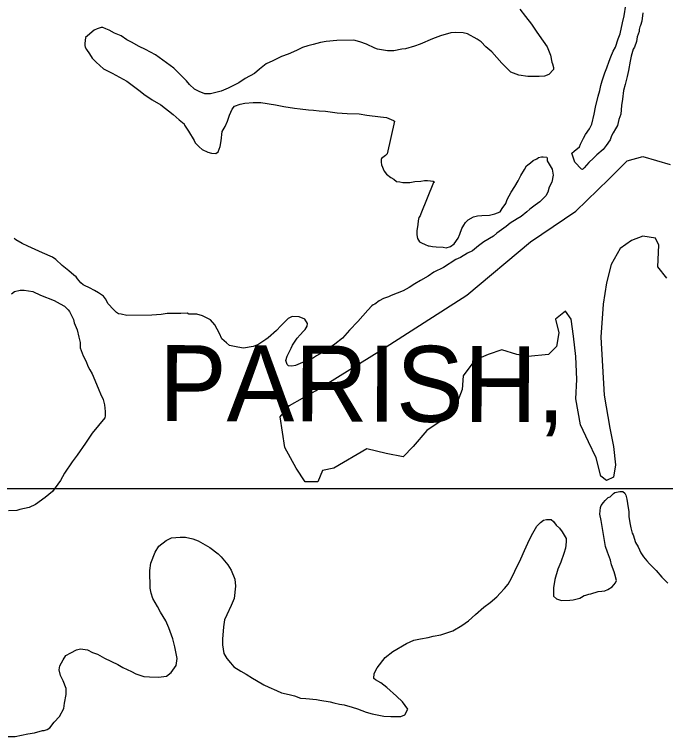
# Model space of a CAD drawing. Extents: x 3250478 to 3288318, y 788638 to 816472.
# Drawn here: x 3283499 to 3285214, y 805484 to 807386 of the extents above; entities that cross this region are included whole.
import ezdxf

# ---------------------------------------------------------------- set-up
doc = ezdxf.new("R2010")
doc.units = 0
for name, color, linetype in [('V-GRID-MAJR', 7, 'Continuous'), ('V-SITE-VEGE', 7, 'Continuous'), ('V-TOPO-GNAM-IDEN', 7, 'Continuous')]:
    doc.layers.add(name, color=color, linetype=linetype)

msp = doc.modelspace()

# ---------------------------------------------------------------- linework, layer by layer
at = {"layer": 'V-GRID-MAJR'}
msp.add_spline([(3254645.228, 806146.921), (3259882.848, 806143.493), (3265120.469, 806140.826), (3270358.09, 806138.922), (3275595.711, 806137.779), (3280833.333, 806137.398), (3286070.954, 806137.779), (3286070.955, 806137.779)], degree=3, dxfattribs=at)
at = {"layer": 'V-SITE-VEGE'}
for p, q in [((3285067.609, 806116.013), (3285076.106, 806124.791)), ((3285076.106, 806124.791), (3285080.3910000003, 806127.0209999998)), ((3285080.3910000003, 806127.0210000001), (3285093.3140000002, 806129.393)), ((3285093.3140000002, 806129.393), (3285100.873, 806129.5160000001)), ((3285100.873, 806129.5160000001), (3285106.343, 806125.285)), ((3285106.343, 806125.285), (3285108.59, 806119.921)), ((3285050.578, 806100.6140000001), (3285054.809, 806106.085)), ((3285054.809, 806106.085), (3285062.245, 806113.767)), ((3285062.245, 806113.767), (3285067.609, 806116.013)), ((3285108.59, 806119.921), (3285112.006, 806109.175)), ((3285112.006, 806109.175), (3285113.259, 806098.394)), ((3285040.27, 806070.204), (3285042.1520000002, 806087.515)), ((3285042.1520000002, 806087.515), (3285044.223, 806092.951)), ((3285044.223, 806092.951), (3285050.578, 806100.6140000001)), ((3285113.259, 806098.394), (3285116.8680000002, 806075.77)), ((3285043.793, 806052.978), (3285040.27, 806070.204)), ((3285116.8680000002, 806075.77), (3285117.079, 806062.812)), ((3284874.452, 806038.345), (3284884.014, 806048.22)), ((3284884.014, 806048.22), (3284892.565, 806053.7599999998)), ((3284892.565, 806053.76), (3284900.089, 806056.044)), ((3284900.089, 806056.044), (3284911.965, 806056.236)), ((3284911.965, 806056.236), (3284918.5330000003, 806050.942)), ((3284918.5330000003, 806050.942), (3284925.171, 806041.331)), ((3285048.534, 806027.134), (3285043.793, 806052.978)), ((3285117.079, 806062.812), (3285120.6520000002, 806042.349)), ((3284863.954, 806019.813), (3284874.452, 806038.345)), ((3284925.171, 806041.331), (3284933.948, 806032.832)), ((3284933.948, 806032.832), (3284941.665, 806023.237)), ((3285050.955, 806010.971), (3285048.534, 806027.134)), ((3285120.6520000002, 806042.349), (3285121.873, 806033.7270000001)), ((3285121.873, 806033.7270000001), (3285125.34, 806019.743)), ((3283898.648, 806000.875), (3283912.576, 806007.5819999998)), ((3283912.576, 806007.582), (3283935.237, 806009.03)), ((3283935.237, 806009.03), (3283949.274, 806009.257)), ((3283949.274, 806009.257), (3283968.781, 806005.255)), ((3284855.578, 806003.474), (3284863.954, 806019.813)), ((3284941.665, 806023.237), (3284951.666, 806006.118)), ((3285055.696, 805985.128), (3285050.955, 806010.971)), ((3285125.34, 806019.743), (3285128.65, 806015.4770000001)), ((3285128.65, 806015.4770000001), (3285134.382, 805995.046)), ((3283879.4560000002, 805985.441), (3283898.648, 806000.875)), ((3283968.781, 806005.255), (3283982.9080000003, 806000.084)), ((3283982.9080000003, 806000.0840000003), (3284001.441, 805989.5840000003)), ((3284001.441, 805989.5840000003), (3284013.44, 805982.2190000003)), ((3284842.0160000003, 805974.091), (3284855.578, 806003.474)), ((3284951.805, 805997.479), (3284949.927, 805980.1650000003)), ((3284951.666, 806006.118), (3284951.805, 805997.479)), ((3285134.382, 805995.046), (3285141.034, 805984.3540000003)), ((3283858.578, 805940.817), (3283869.984, 805970.165)), ((3283869.984, 805970.165), (3283879.4560000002, 805985.441)), ((3284013.44, 805982.219), (3284035.3170000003, 805965.2930000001)), ((3284832.648, 805952.337), (3284842.0160000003, 805974.091)), ((3284949.927, 805980.1650000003), (3284945.835, 805966.059)), ((3285060.261, 805970.077), (3285055.696, 805985.128)), ((3285068.17, 805948.606), (3285060.261, 805970.077)), ((3285141.034, 805984.3540000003), (3285148.859, 805968.281)), ((3284035.3170000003, 805965.2930000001), (3284043.001, 805957.856)), ((3284043.001, 805957.856), (3284060.628, 805936.5430000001)), ((3284816.977, 805919.68), (3284832.648, 805952.337)), ((3284945.835, 805966.059), (3284937.565, 805943.242)), ((3285148.859, 805968.281), (3285155.5130000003, 805957.586)), ((3285155.5130000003, 805957.586), (3285164.328, 805946.9280000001)), ((3283855.656, 805921.326), (3283858.578, 805940.817)), ((3284060.628, 805936.5430000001), (3284069.4960000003, 805922.645)), ((3284937.565, 805943.242), (3284930.305, 805924.763)), ((3285071.605, 805936.781), (3285068.17, 805948.606)), ((3285078.382, 805918.529), (3285071.605, 805936.781)), ((3285164.328, 805946.9280000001), (3285170.931, 805939.476)), ((3285170.931, 805939.476), (3285181.904, 805928.853)), ((3283856.412, 805874.894), (3283855.656, 805921.326)), ((3284069.4960000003, 805922.645), (3284079.6010000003, 805899.044)), ((3284807.556, 805901.164), (3284816.977, 805919.68)), ((3284930.305, 805924.763), (3284922.107, 805897.627)), ((3285079.5670000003, 805912.067), (3285078.382, 805918.529)), ((3285084.169, 805894.86), (3285079.5670000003, 805912.067)), ((3285181.904, 805928.853), (3285188.505, 805921.4000000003)), ((3285188.505, 805921.4), (3285203.904, 805904.3690000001)), ((3284079.6010000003, 805899.044), (3284080.9790000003, 805880.704)), ((3284799.163, 805885.906), (3284807.556, 805901.164)), ((3284922.107, 805897.627), (3284918.1380000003, 805875.959)), ((3285082.095, 805889.427), (3285084.169, 805894.86)), ((3285203.904, 805904.3690000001), (3285219.286, 805888.417)), ((3283858.779, 805861.971), (3283856.412, 805874.894)), ((3284080.9790000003, 805880.704), (3284077.188, 805848.241)), ((3284777.954, 805861.797), (3284789.6380000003, 805873.87)), ((3284789.6380000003, 805873.87), (3284799.163, 805885.906)), ((3284918.1380000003, 805875.959), (3284918.488, 805854.363)), ((3285061.858, 805871.816), (3285072.553, 805878.4680000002)), ((3285072.553, 805878.4680000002), (3285082.095, 805889.427)), ((3283863.33, 805848.006), (3283858.779, 805861.971)), ((3284769.474, 805851.938), (3284777.954, 805861.797)), ((3284991.987, 805851.238), (3284999.4760000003, 805855.68)), ((3284999.4760000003, 805855.68), (3285003.7770000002, 805856.831)), ((3285003.7770000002, 805856.831), (3285011.301, 805859.112)), ((3285011.301, 805859.112), (3285016.682, 805860.277)), ((3285016.682, 805860.277), (3285036.031, 805865.995)), ((3285036.031, 805865.995), (3285045.732, 805867.232)), ((3285045.732, 805867.232), (3285053.275, 805868.437)), ((3285053.275, 805868.437), (3285061.858, 805871.816)), ((3283875.558, 805826.6020000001), (3283863.33, 805848.006)), ((3284077.188, 805848.241), (3284069.926, 805829.762)), ((3284735.342, 805825.461), (3284751.345, 805837.6020000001)), ((3284751.345, 805837.6020000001), (3284769.474, 805851.938)), ((3284918.488, 805854.363), (3284926.17, 805846.9270000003)), ((3284926.17, 805846.927), (3284939.2, 805842.8179999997)), ((3284939.2, 805842.8180000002), (3284961.875, 805843.187)), ((3284961.875, 805843.187), (3284970.495, 805844.408)), ((3284970.495, 805844.408), (3284987.702, 805849.0050000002)), ((3284987.702, 805849.005), (3284991.987, 805851.2379999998)), ((3283883.363, 805811.607), (3283875.558, 805826.6020000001)), ((3284069.926, 805829.762), (3284058.451, 805804.734)), ((3284712.982, 805805.655), (3284735.342, 805825.461)), ((3283897.769, 805789.159), (3283883.363, 805811.607)), ((3284058.451, 805804.734), (3284052.184, 805791.669)), ((3284694.887, 805789.161), (3284712.982, 805805.655)), ((3283905.627, 805770.925), (3283897.769, 805789.159)), ((3284052.184, 805791.669), (3284049.2430000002, 805773.26)), ((3284676.724, 805776.983), (3284694.887, 805789.161)), ((3283915.818, 805741.9280000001), (3283905.627, 805770.925)), ((3284049.2430000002, 805773.26), (3284046.5300000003, 805740.814)), ((3284622.04, 805752.331), (3284653.196, 805762.559)), ((3284653.196, 805762.559), (3284676.724, 805776.983)), ((3283921.569, 805720.422), (3283915.818, 805741.9280000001)), ((3284046.5300000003, 805740.814), (3284046.775, 805725.6950000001)), ((3284550.983, 805738.2170000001), (3284568.2060000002, 805741.735)), ((3284568.2060000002, 805741.735), (3284588.668, 805745.3089999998)), ((3284588.668, 805745.3090000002), (3284601.574, 805748.76)), ((3284601.574, 805748.76), (3284622.04, 805752.331)), ((3284046.775, 805725.6950000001), (3284050.384, 805703.073)), ((3284495.306, 805708.148), (3284531.684, 805729.261)), ((3284531.684, 805729.261), (3284550.983, 805738.2169999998)), ((3283634.636, 805697.392), (3283647.471, 805705.162)), ((3283647.471, 805705.162), (3283662.464, 805712.9670000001)), ((3283662.464, 805712.9670000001), (3283673.228, 805715.302)), ((3283673.228, 805715.302), (3283691.6380000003, 805712.361)), ((3283691.6380000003, 805712.361), (3283704.702, 805706.0920000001)), ((3283704.702, 805706.0920000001), (3283717.748, 805700.902)), ((3283927.461, 805690.273), (3283921.569, 805720.422)), ((3284050.384, 805703.073), (3284058.154, 805690.236)), ((3284475.035, 805692.696), (3284495.306, 805708.148)), ((3283618.876, 805670.133), (3283627.253, 805686.47)), ((3283627.253, 805686.47), (3283634.636, 805697.392)), ((3283717.748, 805700.902), (3283736.2800000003, 805690.404)), ((3283736.2800000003, 805690.404), (3283771.115, 805673.688)), ((3283924.52, 805671.8640000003), (3283927.461, 805690.273)), ((3284058.154, 805690.236), (3284068.0640000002, 805678.517)), ((3284453.877, 805665.351), (3284475.035, 805692.696)), ((3283616.878, 805660.378), (3283618.876, 805670.133)), ((3283771.115, 805673.688), (3283784.1950000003, 805666.34)), ((3283784.1950000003, 805666.34), (3283807.0470000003, 805655.912)), ((3283911.859, 805653.292), (3283924.52, 805671.8640000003)), ((3284068.0640000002, 805678.517), (3284076.879, 805667.86)), ((3284076.879, 805667.86), (3284095.43, 805656.28)), ((3284446.563, 805650.11), (3284453.877, 805665.351)), ((3283620.361, 805645.313), (3283616.878, 805660.378)), ((3283627.068, 805631.383), (3283620.361, 805645.313)), ((3283807.0470000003, 805655.912), (3283819.032, 805649.6240000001)), ((3283819.032, 805649.6240000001), (3283839.669, 805642.4010000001)), ((3283899.059, 805643.366), (3283911.859, 805653.292)), ((3284095.43, 805656.28), (3284109.59, 805648.951)), ((3284109.59, 805648.951), (3284125.963, 805638.416)), ((3284445.6950000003, 805637.134), (3284446.563, 805650.11)), ((3283634.961, 805610.9890000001), (3283627.068, 805631.383)), ((3283839.669, 805642.4010000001), (3283854.804, 805641.5649999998)), ((3283854.804, 805641.5650000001), (3283878.579, 805640.873)), ((3283878.579, 805640.873), (3283899.059, 805643.366)), ((3284125.963, 805638.416), (3284136.867, 805632.112)), ((3284136.867, 805632.112), (3284155.416, 805620.532)), ((3284450.0670000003, 805633.963), (3284445.6950000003, 805637.134)), ((3284464.2460000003, 805625.554), (3284450.0670000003, 805633.963)), ((3283635.224, 805594.791), (3283634.961, 805610.9890000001)), ((3284155.416, 805620.532), (3284168.48, 805614.264)), ((3284168.48, 805614.264), (3284189.1380000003, 805605.959)), ((3284479.555, 805613.922), (3284464.2460000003, 805625.554)), ((3284504.778, 805590.5700000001), (3284479.555, 805613.922)), ((3283631.273, 805572.044), (3283635.224, 805594.791)), ((3284189.1380000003, 805605.959), (3284202.2, 805599.692)), ((3284202.2, 805599.692), (3284222.803, 805594.625)), ((3284222.803, 805594.625), (3284236.895, 805591.615)), ((3284236.895, 805591.615), (3284252.116, 805585.381)), ((3284521.221, 805575.716), (3284504.778, 805590.5700000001)), ((3283629.34, 805557.9720000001), (3283631.273, 805572.044)), ((3284252.116, 805585.381), (3284266.173, 805584.527)), ((3284266.173, 805584.527), (3284294.301, 805581.7469999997)), ((3284294.301, 805581.747), (3284302.974, 805579.728)), ((3284302.974, 805579.728), (3284330.04, 805575.8470000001)), ((3284330.04, 805575.8470000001), (3284339.811, 805572.767)), ((3284339.811, 805572.767), (3284354.981, 805569.773)), ((3284354.981, 805569.773), (3284366.892, 805567.807)), ((3284534.494, 805556.4890000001), (3284521.221, 805575.7159999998)), ((3283617.7970000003, 805537.261), (3283629.34, 805557.9720000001)), ((3284366.892, 805567.807), (3284388.597, 805561.677)), ((3284388.597, 805561.677), (3284402.703, 805557.587)), ((3284402.703, 805557.5870000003), (3284425.539, 805548.238)), ((3284527.183, 805541.248), (3284534.494, 805556.4890000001)), ((3283604.006, 805521.9150000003), (3283617.7970000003, 805537.261)), ((3284425.539, 805548.238), (3284440.727, 805544.165)), ((3284440.727, 805544.165), (3284472.147, 805538.1950000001)), ((3284472.147, 805538.1950000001), (3284490.522, 805537.41)), ((3284490.522, 805537.41), (3284516.453, 805536.7569999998)), ((3284516.453, 805536.757), (3284527.183, 805541.248)), ((3283592.357, 805507.686), (3283604.006, 805521.9150000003)), ((3283534.292, 805491.6190000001), (3283551.534, 805494.06)), ((3283551.534, 805494.06), (3283573.042, 805499.811)), ((3283573.042, 805499.811), (3283577.361, 805499.881)), ((3283577.361, 805499.881), (3283584.867, 805503.2429999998)), ((3283584.867, 805503.243), (3283592.357, 805507.686)), ((3283482.5640000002, 805484.297), (3283500.924, 805484.596)), ((3283500.924, 805484.596), (3283534.292, 805491.6190000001))]:
    msp.add_line(p, q, dxfattribs=at)
for points in [[(3284829.634, 807399.628), (3284845.065, 807380.438)], [(3285153.826, 807389.779), (3285150.938, 807368.132), (3285147.874, 807357.279), (3285145.7830000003, 807352.925), (3285143.7290000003, 807346.411), (3285143.8170000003, 807341.012), (3285138.646, 807326.887), (3285136.68, 807314.974), (3285131.5270000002, 807299.768), (3285128.375, 807294.318), (3285123.276, 807275.871), (3285120.247, 807262.861), (3285116.3310000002, 807237.9550000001), (3285112.258, 807222.769), (3285107.2090000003, 807201.083), (3285103.136, 807185.897), (3285100.264, 807163.1680000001), (3285097.307, 807145.838), (3285095.515, 807123.125), (3285090.346, 807109), (3285087.352, 807093.831), (3285082.093, 807085.104), (3285075.791, 807074.201), (3285071.592, 807066.572), (3285067.449, 807055.703), (3285056.896, 807040.411), (3285049.497, 807030.568), (3285032.447, 807016.251), (3285023.95, 807007.471), (3285011.168, 806996.463), (3284999.517, 806982.231), (3284995.268, 806977.84), (3284992.011, 806978.868), (3284974.435, 806996.944), (3284966.491, 807020.578), (3284972.883, 807026.081), (3284986.7460000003, 807037.107), (3284989.861, 807044.72), (3284997.1720000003, 807059.959), (3285002.413, 807069.767), (3285012.966, 807085.059), (3285019.254, 807097.042), (3285025.31, 807123.064), (3285029.332, 807141.492), (3285036.414, 807170.768), (3285040.49, 807185.956), (3285043.519, 807198.9670000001), (3285046.566, 807210.899), (3285053.771, 807232.618), (3285058.96, 807245.6630000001), (3285065.1580000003, 807263.047), (3285069.301, 807273.914), (3285075.535, 807289.136), (3285081.839, 807300.042), (3285089.046, 807321.761), (3285094.233, 807334.805), (3285100.24, 807364.067), (3285104.258, 807382.492), (3285109.202, 807410.656)], [(3284845.065, 807380.438), (3284860.519, 807360.167), (3284867.173, 807349.475), (3284872.6950000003, 807342.001), (3284880.447, 807330.25), (3284901.455, 807300.3470000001), (3284910.446, 807278.892), (3284913.98, 807260.587), (3284916.213, 807256.3030000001), (3284918.531, 807246.62), (3284918.617, 807241.221), (3284905.872, 807228.0530000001), (3284895.143, 807223.557), (3284881.122, 807222.2490000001), (3284850.8710000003, 807222.836), (3284827.061, 807225.689), (3284806.4050000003, 807233.996), (3284782.261, 807257.366), (3284755.8540000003, 807287.1780000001), (3284740.509, 807300.9720000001), (3284728.421, 807313.735), (3284717.499, 807321.118), (3284692.436, 807334.751), (3284680.504, 807337.797), (3284661.0500000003, 807338.563), (3284648.109, 807337.273), (3284621.237, 807329.273), (3284599.764, 807321.3640000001), (3284567.58, 807307.88), (3284552.549, 807302.233), (3284528.899, 807295.368), (3284519.2, 807294.131), (3284497.6550000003, 807290.541), (3284481.457, 807290.277), (3284455.472, 807294.174), (3284447.86, 807297.291), (3284426.09, 807307.74), (3284408.7060000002, 807313.938), (3284392.4390000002, 807317.993), (3284348.165, 807317.272), (3284320.126, 807314.656), (3284305.042, 807312.25), (3284285.6950000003, 807306.536), (3284271.7090000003, 807303.069), (3284257.742, 807298.52), (3284241.667, 807290.699), (3284220.2120000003, 807281.708), (3284201.96, 807274.931), (3284179.4590000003, 807263.764), (3284162.305, 807255.924), (3284144.176, 807241.588), (3284131.395, 807230.5800000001), (3284106.767, 807217.2170000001), (3284089.669, 807206.137), (3284061.822, 807191.643), (3284043.5870000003, 807183.787), (3284015.617, 807176.851), (3284000.499, 807176.607), (3283985.276, 807182.839), (3283973.293, 807189.1240000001), (3283960.124, 807201.871), (3283952.4080000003, 807211.468), (3283918.3880000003, 807244.398), (3283870.2970000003, 807279.259), (3283844.136, 807293.9550000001), (3283827.815, 807301.25), (3283807.106, 807312.795), (3283795.1210000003, 807319.0800000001), (3283779.829, 807329.631), (3283762.429, 807336.91), (3283748.269, 807344.242), (3283739.561, 807348.42), (3283731.949, 807351.537), (3283727.631, 807351.465), (3283716.883, 807348.051), (3283709.378, 807344.688), (3283691.265, 807329.2710000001), (3283685.936, 807324.866), (3283684.023, 807309.713), (3283684.111, 807304.312), (3283685.262, 807300.011), (3283688.607, 807293.587), (3283696.358, 807281.829), (3283704.094, 807271.155), (3283713.988, 807260.5160000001), (3283733.722, 807242.475), (3283756.59, 807230.965), (3283794.736, 807209.983), (3283812.224, 807197.306), (3283829.728, 807183.55), (3283839.571, 807176.148), (3283861.413, 807161.382), (3283884.318, 807147.714), (3283917.133, 807122.3250000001), (3283932.4790000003, 807108.533), (3283945.612, 807097.9450000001), (3283946.745, 807094.724), (3283957.806, 807078.702), (3283972.247, 807054.094), (3283974.5160000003, 807047.6510000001), (3283985.487, 807037.03)], [(3283985.487, 807037.03), (3283993.151, 807030.6730000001), (3284008.39, 807023.359), (3284018.163, 807020.277), (3284028.978, 807019.376), (3284035.386, 807023.797), (3284040.558, 807037.925), (3284043.552, 807053.0920000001), (3284046.386, 807077.981), (3284053.734, 807091.062), (3284059.987, 807105.2050000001), (3284065.1380000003, 807120.412), (3284072.435, 807136.73), (3284078.79, 807144.3960000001), (3284093.8200000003, 807150.04), (3284105.664, 807152.393), (3284127.241, 807153.8250000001), (3284147.758, 807154.159), (3284186.738, 807148.312), (3284208.4220000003, 807143.263), (3284236.568, 807139.4010000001), (3284251.721, 807137.486), (3284273.3680000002, 807134.598), (3284286.344, 807133.728), (3284301.495, 807131.8150000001), (3284317.711, 807130.998), (3284349.097, 807127.189), (3284375.0470000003, 807125.452), (3284406.398, 807123.799), (3284426.966, 807120.895), (3284462.6890000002, 807116.074), (3284478.9220000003, 807114.18), (3284497.401, 807106.9180000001), (3284499.596, 807104.794), (3284480.466, 807019.155), (3284476.214, 807014.7660000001), (3284465.542, 807007.031), (3284464.514, 807003.774), (3284464.6210000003, 806997.294), (3284465.823, 806989.7540000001), (3284472.565, 806973.662), (3284479.186, 806965.128), (3284490.122, 806956.664), (3284497.751, 806952.47), (3284505.417, 806946.113), (3284514.074, 806945.175), (3284521.666, 806943.137), (3284540.024, 806943.436), (3284552.947, 806945.806), (3284569.126, 806947.147), (3284578.827, 806948.386), (3284586.384, 806948.511), (3284595.041, 806947.571), (3284601.538, 806946.596), (3284604.812, 806944.4890000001), (3284602.67, 806943.375), (3284569.452, 806860.746), (3284567.379, 806855.313), (3284564.211, 806850.9400000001), (3284562.191, 806842.267), (3284561.27, 806832.531), (3284558.292, 806816.28), (3284558.468, 806805.483), (3284560.789, 806795.8), (3284565.247, 806787.231), (3284570.699, 806784.079), (3284580.486, 806779.9180000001), (3284588.099, 806776.8), (3284591.336, 806776.854), (3284600.012, 806774.834), (3284609.748, 806773.9130000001), (3284628.1210000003, 806773.13), (3284635.715, 806771.095), (3284647.54, 806774.527), (3284657.139, 806782.2440000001), (3284667.7060000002, 806796.457), (3284671.85, 806807.326), (3284677.002, 806822.53), (3284682.262, 806831.257), (3284686.474, 806837.806), (3284693.911, 806845.488), (3284707.827, 806853.273), (3284718.589, 806855.61), (3284729.37, 806856.865), (3284749.887, 806857.199), (3284763.87, 806860.666), (3284777.819, 806866.294), (3284783.08, 806875.0210000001), (3284792.5870000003, 806888.138), (3284796.73, 806899.005), (3284807.231, 806917.539), (3284816.703, 806932.813), (3284825.095, 806948.071), (3284832.4250000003, 806962.233), (3284841.899, 806977.5040000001), (3284847.14, 806987.314), (3284857.8140000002, 806995.0480000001), (3284865.269, 807001.65), (3284874.919, 807006.127), (3284879.183, 807009.437), (3284886.728, 807010.639)], [(3284886.728, 807010.639), (3284891.045, 807010.711), (3284900.779, 807009.787), (3284901.912, 807006.566), (3284902.018, 807000.088), (3284915.326, 806978.703), (3284917.751, 806962.54), (3284913.7290000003, 806944.112), (3284907.4620000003, 806931.05), (3284903.3510000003, 806918.02), (3284898.111, 806908.215), (3284882.161, 806892.834), (3284870.4220000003, 806884.001), (3284856.561, 806872.9770000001), (3284848.0270000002, 806866.355), (3284833.103, 806854.231), (3284822.41, 806847.579), (3284804.228, 806836.481), (3284793.5700000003, 806827.667), (3284769.017, 806809.986), (3284760.499, 806802.2880000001), (3284734.83, 806786.748), (3284720.95, 806776.8), (3284704.964, 806763.581), (3284692.11, 806756.89), (3284673.93, 806745.794), (3284661.061, 806740.184), (3284628.999, 806719.139), (3284603.276, 806706.841), (3284588.318, 806696.877), (3284567.977, 806685.7440000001), (3284553, 806676.86), (3284538.039, 806666.897), (3284523.062, 806658.012), (3284490.862, 806645.608), (3284484.435, 806642.261), (3284470.468, 806637.715), (3284459.757, 806632.14), (3284448.019, 806623.307), (3284443.735, 806621.079), (3284440.532, 806618.867), (3284429.9250000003, 806606.812), (3284403.406, 806577.219), (3284381.097, 806554.175), (3284363.075, 806533.357), (3284342.803, 806517.907), (3284320.372, 806502.422), (3284308.6180000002, 806494.6680000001), (3284294.702, 806486.882), (3284286.1520000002, 806481.3420000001), (3284268.998, 806473.5040000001), (3284257.191, 806468.99), (3284238.9560000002, 806461.132), (3284229.254, 806459.895), (3284220.599, 806460.833), (3284217.306, 806464.022), (3284213.892, 806474.768), (3284216.954, 806485.618), (3284227.403, 806507.388), (3284231.599, 806515.0210000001), (3284243.179, 806533.5700000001), (3284251.678, 806542.3470000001), (3284260.156, 806552.207), (3284264.406, 806556.595), (3284269.665, 806565.322), (3284270.64, 806571.818), (3284263.968, 806583.5920000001), (3284248.7430000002, 806589.824), (3284230.37, 806590.607), (3284219.659, 806585.032), (3284200.521, 806566.358), (3284188.853, 806553.206), (3284167.556, 806534.5), (3284161.148, 806530.074), (3284139.779, 806515.687), (3284127.972, 806511.171), (3284102.108, 806507.511), (3284086.955, 806509.426), (3284065.273, 806514.474), (3284057.607, 806520.829), (3284045.555, 806531.436), (3284038.848, 806545.366), (3284026.58, 806568.931), (3284015.574, 806581.712), (3283993.802, 806592.159), (3283979.693, 806596.2490000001), (3283958.0810000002, 806596.98), (3283953.724, 806599.069), (3283937.529, 806598.805), (3283900.8140000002, 806598.209), (3283885.733, 806595.804), (3283860.913, 806594.3200000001), (3283795.043, 806593.248), (3283779.874, 806596.241), (3283773.378, 806597.215), (3283767.907, 806601.447), (3283760.227, 806608.883), (3283745.943, 806623.772), (3283739.254, 806636.625), (3283733.732, 806644.096), (3283720.633, 806652.524)], [(3285216.841, 806691.522), (3285192.896, 806721.482), (3285195.886, 806778.402), (3285186.9050000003, 806796.377), (3285153.9790000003, 806802.372), (3285124.048, 806790.387), (3285094.114, 806769.415), (3285070.167, 806727.4720000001), (3285058.1920000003, 806679.541), (3285049.216, 806622.617), (3285043.23, 806535.737), (3285052.208, 806382.946), (3285067.1750000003, 806296.0650000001), (3285076.1550000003, 806248.132), (3285082.142, 806200.196), (3285076.1550000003, 806167.242), (3285058.1920000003, 806158.253), (3285043.23, 806170.238), (3285031.255, 806218.172), (3285010.304, 806260.115), (3284989.3510000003, 806305.054), (3284977.376, 806373.959), (3284980.37, 806424.889), (3284977.376, 806484.807), (3284971.39, 806538.733), (3284965.404, 806583.67), (3284950.437, 806604.642), (3284923.498, 806583.67), (3284932.478, 806547.719), (3284926.492, 806511.767), (3284905.539, 806490.797), (3284851.66, 806484.807), (3284821.7260000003, 806490.797), (3284782.8140000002, 806502.78), (3284746.894, 806490.797), (3284710.975, 806475.818), (3284681.043, 806433.875), (3284678.049, 806397.925), (3284660.088, 806352.987), (3284633.151, 806323.027), (3284585.258, 806290.073), (3284549.338, 806248.132), (3284522.399, 806221.166), (3284477.5, 806230.154), (3284426.614, 806242.139), (3284339.809, 806191.21), (3284309.876, 806185.2170000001), (3284297.903, 806155.257), (3284264.977, 806155.257), (3284241.0300000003, 806191.21), (3284211.099, 806245.136), (3284199.122, 806326.023), (3284223.071, 806355.984), (3284291.917, 806394.9280000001), (3284465.528, 806502.78), (3284690.021, 806646.585), (3284857.646, 806787.3910000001), (3284977.376, 806868.281), (3285064.183, 806952.165), (3285112.073, 807000.098), (3285153.9790000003, 807012.083), (3285225.819, 806991.111)], [(3283720.633, 806652.524), (3283709.73, 806658.827), (3283696.649, 806666.176), (3283683.5870000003, 806672.441), (3283680.329, 806673.471), (3283673.7630000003, 806678.763), (3283664.946, 806689.4230000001), (3283661.62, 806694.768), (3283655.071, 806698.981), (3283641.921, 806710.648), (3283624.414, 806724.407), (3283607.954, 806740.34), (3283599.21, 806746.679), (3283573.102, 806758.135), (3283533.93, 806775.858), (3283519.77, 806783.1900000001), (3283502.3370000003, 806792.627), (3283497.963, 806795.7980000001)], [(3283491.694, 806649.882), (3283499.146, 806656.483), (3283514.211, 806659.968), (3283525.0100000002, 806660.142), (3283547.758, 806656.194), (3283567.353, 806646.791), (3283603.232, 806632.253), (3283619.569, 806623.876), (3283630.472, 806617.5750000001), (3283640.35, 806608.015), (3283643.659, 806603.747), (3283654.807, 806582.327), (3283656.029, 806573.704), (3283663.8850000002, 806555.471), (3283668.522, 806536.105), (3283671.989, 806522.1190000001), (3283672.217, 806508.082), (3283680.128, 806486.609), (3283686.8170000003, 806473.756), (3283693.559, 806457.665), (3283698.001, 806450.175), (3283703.576, 806439.464), (3283714.813, 806412.644), (3283721.539, 806397.634), (3283726.034, 806386.904), (3283732.758, 806371.892), (3283736.225, 806357.909), (3283737.5870000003, 806340.648), (3283737.779, 806328.772), (3283736.788, 806323.355), (3283703.963, 806282.856), (3283686.026, 806256.6410000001), (3283663.861, 806224.959), (3283651.184, 806207.471), (3283631.142, 806177.982), (3283620.6580000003, 806158.368), (3283599.519, 806129.944), (3283580.347, 806113.431), (3283554.711, 806095.732), (3283537.557, 806087.89), (3283512.808, 806082.088), (3283505.284, 806079.807), (3283483.7060000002, 806078.375)]]:
    msp.add_lwpolyline(points, dxfattribs=at)

# ---------------------------------------------------------------- texts
at = {"layer": 'V-TOPO-GNAM-IDEN'}
msp.add_text('PARISH,', height=199.9995980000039, rotation=359.8258057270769, dxfattribs=at).set_placement((3283879.3041336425, 806315.2223675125))

doc.saveas('drawing.dxf')
